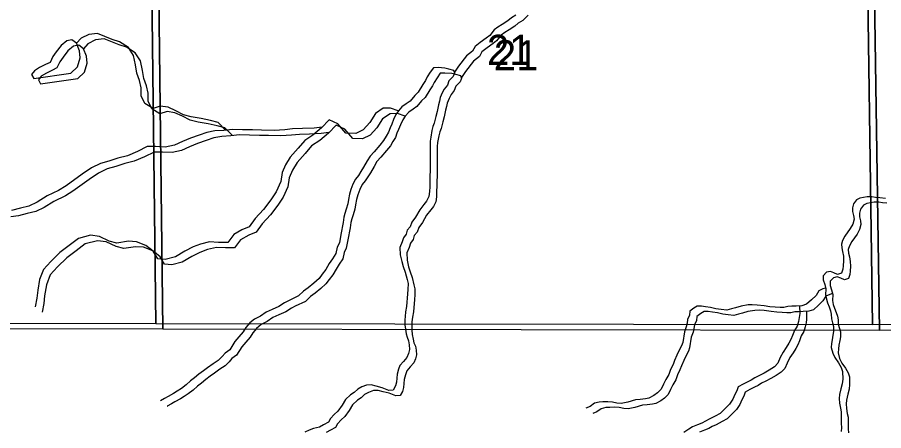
# Model space of a CAD drawing. Extents: x -21.1 to 50.3, y -4.9 to 22.1.
# Drawn here: x 46.007 to 47.215, y 15.512 to 16.088 of the extents above; entities that cross this region are included whole.
import ezdxf

# ---------------------------------------------------------------- set-up
doc = ezdxf.new("R2010")
doc.units = 0
for name, color, linetype in [('GM_X_Minor_Lake', 7, 'Continuous'), ('GM_X_Minor_River', 7, 'Continuous'), ('GM_X_Section', 7, 'Continuous'), ('GM_X_Section_Text', 7, 'Continuous')]:
    doc.layers.add(name, color=color, linetype=linetype)

msp = doc.modelspace()

# ---------------------------------------------------------------- linework, layer by layer
at = {"layer": 'GM_X_Minor_Lake'}
for points in [[(46.082, 16.0104), (46.0914, 16.0192), (46.0951, 16.0318), (46.0942, 16.0412), (46.0899, 16.0518), (46.0834, 16.0567), (46.0762, 16.0555), (46.0683, 16.0486), (46.0616, 16.0401), (46.0571, 16.0336), (46.053, 16.0252), (46.0466, 16.0221), (46.0383, 16.0179), (46.0312, 16.0136), (46.0271, 16.0083), (46.0302, 16.0026)], [(46.0917, 16.0029), (46.101, 16.0117), (46.1047, 16.0243), (46.1038, 16.0337), (46.0995, 16.0443), (46.093, 16.0492), (46.0858, 16.048), (46.078, 16.0411), (46.0712, 16.0326), (46.0668, 16.0261), (46.0627, 16.0177), (46.0563, 16.0146), (46.048, 16.0104), (46.0408, 16.0061), (46.0367, 16.0008), (46.0398, 15.9951)], [(46.0302, 16.0026), (46.082, 16.0104)], [(46.0398, 15.9951), (46.0917, 16.0029)]]:
    msp.add_lwpolyline(points, dxfattribs=at)
at = {"layer": 'GM_X_Minor_River'}
for points in [[(46.7197, 16.0912), (46.7121, 16.0836), (46.706, 16.0797), (46.7011, 16.0755), (46.6931, 16.0705), (46.6871, 16.0667), (46.6822, 16.0633), (46.6757, 16.0552), (46.6708, 16.0514), (46.6625, 16.0453), (46.6553, 16.0399), (46.6519, 16.0335), (46.6435, 16.0269), (46.6322, 16.0125), (46.6277, 16.0056), (46.6247, 15.998), (46.619, 15.9922), (46.6167, 15.9862), (46.6122, 15.9804), (46.6096, 15.9751), (46.6066, 15.9686), (46.6058, 15.9637), (46.6043, 15.9584), (46.6025, 15.9492), (46.6006, 15.9424), (46.5984, 15.9332), (46.5965, 15.9283), (46.595, 15.923), (46.5935, 15.9135), (46.5928, 15.9078), (46.593, 15.8816), (46.5926, 15.8721), (46.5927, 15.8667), (46.5923, 15.8595), (46.5924, 15.8542), (46.592, 15.8443), (46.5917, 15.8379), (46.591, 15.831), (46.5876, 15.8245), (46.5838, 15.8196), (46.5781, 15.8123), (46.5725, 15.802)], [(46.7025, 16.0911), (46.6964, 16.0872), (46.6915, 16.083), (46.6835, 16.078), (46.6774, 16.0742), (46.6725, 16.0708), (46.6661, 16.0627), (46.6612, 16.0589), (46.6528, 16.0528), (46.6456, 16.0474), (46.6422, 16.041), (46.6339, 16.0344), (46.6226, 16.02), (46.618, 16.0131), (46.615, 16.0055), (46.6093, 15.9997), (46.6071, 15.9937), (46.6026, 15.9879), (46.5999, 15.9826), (46.5969, 15.9761), (46.5962, 15.9712), (46.5947, 15.9659), (46.5928, 15.9567), (46.591, 15.9499), (46.5887, 15.9407), (46.5869, 15.9358), (46.5854, 15.9305), (46.5839, 15.921), (46.5832, 15.9153), (46.5833, 15.8891), (46.583, 15.8796), (46.583, 15.8742), (46.5827, 15.867), (46.5827, 15.8617), (46.5824, 15.8518), (46.582, 15.8454), (46.5813, 15.8385), (46.5779, 15.832), (46.5742, 15.8271), (46.5685, 15.8198), (46.5628, 15.8095)], [(46.2979, 15.9306), (46.2873, 15.9414), (46.2766, 15.9443), (46.2636, 15.9469), (46.2499, 15.9495), (46.2389, 15.9521), (46.2282, 15.9577), (46.2175, 15.9626), (46.2068, 15.9641), (46.1966, 15.961), (46.1851, 15.9678), (46.1801, 15.9787), (46.18, 15.9898), (46.1777, 16), (46.1742, 16.0102), (46.1723, 16.0216), (46.1695, 16.0349), (46.1622, 16.0459), (46.15, 16.0538), (46.1397, 16.0571), (46.1191, 16.0654), (46.1069, 16.0642), (46.0963, 16.0588), (46.0899, 16.0518)], [(46.3076, 15.9231), (46.2969, 15.9339), (46.2862, 15.9368), (46.2733, 15.9394), (46.2596, 15.942), (46.2485, 15.9446), (46.2378, 15.9502), (46.2271, 15.9551), (46.2165, 15.9566), (46.2062, 15.9535), (46.1948, 15.9603), (46.1897, 15.9712), (46.1897, 15.9823), (46.1873, 15.9925), (46.1839, 16.0027), (46.1819, 16.0141), (46.1791, 16.0274), (46.1719, 16.0384), (46.1596, 16.0463), (46.1493, 16.0496), (46.1287, 16.0579), (46.1166, 16.0567), (46.1059, 16.0513), (46.0995, 16.0443)], [(46.6172, 16.0111), (46.6161, 16.0138), (46.6093, 16.0157), (46.6035, 16.0172), (46.594, 16.0179), (46.5875, 16.0175), (46.583, 16.0114), (46.5789, 16.0049), (46.5766, 15.9999), (46.5728, 15.9946), (46.5664, 15.9839), (46.5615, 15.9793), (46.5551, 15.9713), (46.5498, 15.9675), (46.5437, 15.9633), (46.5388, 15.9579), (46.5354, 15.9526), (46.532, 15.9458), (46.5294, 15.9393), (46.5271, 15.9339), (46.5249, 15.9279), (46.5215, 15.9225), (46.5181, 15.9164), (46.5128, 15.9099), (46.5048, 15.9004), (46.4992, 15.8947), (46.4954, 15.8878), (46.4901, 15.879), (46.4863, 15.8733), (46.483, 15.8676), (46.4788, 15.8623), (46.4754, 15.8554), (46.4724, 15.8482), (46.4705, 15.8417), (46.4694, 15.8341), (46.4683, 15.828), (46.4661, 15.8204), (46.4642, 15.8147), (46.4627, 15.8094), (46.4616, 15.8021), (46.4587, 15.7854), (46.4565, 15.7736), (46.4534, 15.7675), (46.4516, 15.7588), (46.4467, 15.7515), (46.4422, 15.7447), (46.4376, 15.7367), (46.4327, 15.7302), (46.4282, 15.7241), (46.421, 15.7176), (46.413, 15.7111), (46.4066, 15.7065), (46.3994, 15.6996), (46.3854, 15.6927), (46.38, 15.69), (46.3721, 15.685), (46.3626, 15.6808), (46.3542, 15.677), (46.3463, 15.6716), (46.3379, 15.6674), (46.3315, 15.662), (46.3262, 15.6559), (46.3224, 15.6498), (46.3164, 15.6429), (46.3107, 15.6361), (46.3035, 15.6246), (46.2971, 15.62), (46.2929, 15.6151), (46.2876, 15.6097), (46.2804, 15.6051), (46.2728, 15.5994), (46.2668, 15.5952), (46.2607, 15.5906), (46.2546, 15.5856), (46.2489, 15.5814), (46.2429, 15.576), (46.2361, 15.5707), (46.2304, 15.5669), (46.2251, 15.5638), (46.2175, 15.5596), (46.2125, 15.5569), (46.2069, 15.5534), (46.207, 15.5536)], [(46.6269, 16.0036), (46.6258, 16.0063), (46.6189, 16.0082), (46.6132, 16.0097), (46.6037, 16.0104), (46.5972, 16.01), (46.5927, 16.0039), (46.5885, 15.9974), (46.5862, 15.9924), (46.5825, 15.9871), (46.5761, 15.9764), (46.5711, 15.9718), (46.5647, 15.9638), (46.5594, 15.96), (46.5533, 15.9558), (46.5484, 15.9504), (46.545, 15.9451), (46.5416, 15.9383), (46.539, 15.9318), (46.5368, 15.9264), (46.5345, 15.9204), (46.5311, 15.915), (46.5277, 15.9089), (46.5224, 15.9024), (46.5145, 15.8929), (46.5088, 15.8872), (46.505, 15.8803), (46.4998, 15.8715), (46.496, 15.8658), (46.4926, 15.8601), (46.4884, 15.8548), (46.485, 15.8479), (46.482, 15.8407), (46.4802, 15.8342), (46.4791, 15.8266), (46.478, 15.8205), (46.4757, 15.8129), (46.4739, 15.8072), (46.4724, 15.8019), (46.4713, 15.7946), (46.4683, 15.7779), (46.4661, 15.7661), (46.4631, 15.76), (46.4612, 15.7513), (46.4563, 15.744), (46.4518, 15.7372), (46.4473, 15.7292), (46.4424, 15.7227), (46.4378, 15.7166), (46.4306, 15.7101), (46.4227, 15.7036), (46.4162, 15.699), (46.409, 15.6921), (46.395, 15.6852), (46.3897, 15.6825), (46.3817, 15.6775), (46.3722, 15.6733), (46.3639, 15.6694), (46.3559, 15.6641), (46.3476, 15.6599), (46.3411, 15.6545), (46.3358, 15.6484), (46.332, 15.6423), (46.326, 15.6354), (46.3203, 15.6286), (46.3132, 15.6171), (46.3067, 15.6125), (46.3026, 15.6076), (46.2973, 15.6022), (46.29, 15.5976), (46.2825, 15.5919), (46.2764, 15.5877), (46.2703, 15.5831), (46.2643, 15.5781), (46.2586, 15.5739), (46.2525, 15.5685), (46.2457, 15.5632), (46.24, 15.5594), (46.2347, 15.5563), (46.2271, 15.5521), (46.2222, 15.5494), (46.2165, 15.5459), (46.2166, 15.5461)], [(46.5386, 15.9577), (46.5277, 15.9613), (46.5174, 15.9612), (46.5068, 15.954), (46.4989, 15.9414), (46.4898, 15.9311), (46.4792, 15.9261), (46.4655, 15.9264), (46.4544, 15.9396), (46.4422, 15.9453), (46.4316, 15.9342), (46.4195, 15.9239), (46.4081, 15.9162), (46.399, 15.9055), (46.388, 15.8933), (46.3812, 15.8826), (46.3767, 15.8716), (46.3749, 15.8594), (46.3685, 15.8449), (46.361, 15.8335), (46.3508, 15.8201), (46.339, 15.8075), (46.3307, 15.7961), (46.3205, 15.7919), (46.3091, 15.7853), (46.3008, 15.7743), (46.2878, 15.7742), (46.2753, 15.7749), (46.2627, 15.7718), (46.2525, 15.7679), (46.2411, 15.7622), (46.2278, 15.7541), (46.2134, 15.7506), (46.2031, 15.7513), (46.1969, 15.7619), (46.1866, 15.7702), (46.1736, 15.7751), (46.1626, 15.7758), (46.1462, 15.7734), (46.1356, 15.776), (46.1218, 15.7824), (46.1096, 15.7842), (46.0925, 15.7796), (46.0796, 15.77), (46.0668, 15.7601), (46.0539, 15.7478), (46.0437, 15.7364), (46.0384, 15.7227), (46.0358, 15.7075), (46.0348, 15.6968), (46.0325, 15.6847)], [(46.5482, 15.9502), (46.5374, 15.9538), (46.5271, 15.9537), (46.5165, 15.9465), (46.5085, 15.9339), (46.4995, 15.9236), (46.4888, 15.9186), (46.4751, 15.9189), (46.464, 15.9321), (46.4518, 15.9378), (46.4412, 15.9267), (46.4291, 15.9164), (46.4177, 15.9087), (46.4086, 15.898), (46.3977, 15.8858), (46.3909, 15.8751), (46.3864, 15.8641), (46.3845, 15.8519), (46.3781, 15.8374), (46.3706, 15.826), (46.3604, 15.8126), (46.3487, 15.8), (46.3404, 15.7886), (46.3301, 15.7844), (46.3187, 15.7778), (46.3104, 15.7668), (46.2975, 15.7667), (46.2849, 15.7674), (46.2724, 15.7643), (46.2621, 15.7604), (46.2507, 15.7547), (46.2374, 15.7466), (46.223, 15.7431), (46.2127, 15.7438), (46.2066, 15.7544), (46.1962, 15.7627), (46.1833, 15.7676), (46.1722, 15.7683), (46.1559, 15.7659), (46.1452, 15.7685), (46.1315, 15.7749), (46.1193, 15.7767), (46.1022, 15.7721), (46.0893, 15.7625), (46.0764, 15.7526), (46.0635, 15.7403), (46.0533, 15.7289), (46.0481, 15.7152), (46.0455, 15.7), (46.0444, 15.6893), (46.0422, 15.6772)], [(46.4323, 15.9349), (46.4213, 15.9337), (46.4049, 15.9329), (46.3912, 15.9324), (46.3802, 15.9312), (46.3654, 15.9304), (46.3479, 15.9307), (46.3353, 15.931), (46.3216, 15.9313), (46.3075, 15.9316), (46.2953, 15.9304), (46.2828, 15.9296), (46.2717, 15.9276), (46.2611, 15.9237), (46.249, 15.9195), (46.2379, 15.9149), (46.2265, 15.9099), (46.2136, 15.9071), (46.2003, 15.9078), (46.1885, 15.9078), (46.1748, 15.9012), (46.1608, 15.8951), (46.1475, 15.8919), (46.1349, 15.8877), (46.1232, 15.8842), (46.111, 15.8781), (46.0977, 15.8693), (46.0754, 15.8532), (46.0648, 15.8467), (46.0488, 15.839), (46.0352, 15.8305), (46.0234, 15.8248), (46.0116, 15.8221), (45.9994, 15.8189)], [(46.4419, 15.9274), (46.4309, 15.9262), (46.4146, 15.9254), (46.4009, 15.9249), (46.3898, 15.9237), (46.375, 15.9229), (46.3575, 15.9232), (46.3449, 15.9235), (46.3312, 15.9238), (46.3171, 15.9241), (46.305, 15.9229), (46.2924, 15.9221), (46.2814, 15.9201), (46.2707, 15.9162), (46.2586, 15.912), (46.2476, 15.9074), (46.2362, 15.9024), (46.2233, 15.8996), (46.2099, 15.9003), (46.1981, 15.9003), (46.1845, 15.8937), (46.1704, 15.8876), (46.1571, 15.8844), (46.1446, 15.8802), (46.1328, 15.8767), (46.1207, 15.8706), (46.1074, 15.8618), (46.085, 15.8457), (46.0744, 15.8392), (46.0584, 15.8315), (46.0448, 15.823), (46.033, 15.8173), (46.0212, 15.8146), (46.0091, 15.8114), (45.9984, 15.8099)], [(47.2178, 15.8356), (47.2101, 15.8363), (47.204, 15.837), (47.1991, 15.8378), (47.1926, 15.8377), (47.1873, 15.8369), (47.1824, 15.8358), (47.1774, 15.8335), (47.1736, 15.8281), (47.1722, 15.8224), (47.1722, 15.8175), (47.1734, 15.8118), (47.1742, 15.8069), (47.1723, 15.7996), (47.1689, 15.7935), (47.1613, 15.7829), (47.1579, 15.7771), (47.1565, 15.7718), (47.1569, 15.7669), (47.158, 15.7616), (47.1592, 15.7551), (47.1596, 15.7487), (47.1589, 15.7418), (47.1586, 15.7369), (47.1567, 15.7316), (47.151, 15.7296), (47.146, 15.7319), (47.1411, 15.7337), (47.1357, 15.7326), (47.1312, 15.7276), (47.1312, 15.7219), (47.1332, 15.7155), (47.1347, 15.7094), (47.1344, 15.701), (47.1356, 15.6953), (47.1371, 15.69), (47.1394, 15.6844), (47.1414, 15.679), (47.1422, 15.6741), (47.1426, 15.6677), (47.1441, 15.662), (47.1457, 15.657), (47.1457, 15.6502), (47.1446, 15.6449), (47.1435, 15.6384), (47.1428, 15.6335), (47.1424, 15.6278), (47.1444, 15.6198), (47.1474, 15.6137), (47.1524, 15.6065), (47.1563, 15.6001), (47.1582, 15.5944), (47.1583, 15.5838), (47.1575, 15.5773), (47.1557, 15.5701), (47.1538, 15.5621), (47.1535, 15.5568), (47.1539, 15.5503), (47.1551, 15.5431), (47.1562, 15.5382), (47.1563, 15.5219)], [(47.2198, 15.8288), (47.2137, 15.8295), (47.2087, 15.8303), (47.2023, 15.8302), (47.1969, 15.8294), (47.192, 15.8283), (47.1871, 15.826), (47.1833, 15.8206), (47.1818, 15.8149), (47.1818, 15.81), (47.183, 15.8043), (47.1838, 15.7994), (47.1819, 15.7921), (47.1785, 15.786), (47.171, 15.7754), (47.1676, 15.7696), (47.1661, 15.7643), (47.1665, 15.7594), (47.1677, 15.7541), (47.1689, 15.7476), (47.1693, 15.7412), (47.1685, 15.7343), (47.1682, 15.7294), (47.1663, 15.7241), (47.1606, 15.7221), (47.1557, 15.7244), (47.1507, 15.7262), (47.1454, 15.7251), (47.1408, 15.7201), (47.1409, 15.7144), (47.1428, 15.708), (47.1444, 15.7019), (47.144, 15.6935), (47.1452, 15.6878), (47.1468, 15.6825), (47.1491, 15.6768), (47.151, 15.6715), (47.1518, 15.6666), (47.1522, 15.6602), (47.1538, 15.6545), (47.1553, 15.6495), (47.1554, 15.6427), (47.1542, 15.6374), (47.1531, 15.6309), (47.1524, 15.626), (47.1521, 15.6203), (47.154, 15.6123), (47.1571, 15.6062), (47.1621, 15.599), (47.1659, 15.5926), (47.1678, 15.5869), (47.1679, 15.5763), (47.1672, 15.5698), (47.1653, 15.5626), (47.1635, 15.5546), (47.1631, 15.5493), (47.1635, 15.5428), (47.1647, 15.5356), (47.1659, 15.5307), (47.166, 15.5144)], [(46.5628, 15.8095), (46.5575, 15.8027), (46.5553, 15.7962), (46.5511, 15.7912), (46.5496, 15.7859), (46.5459, 15.7806), (46.544, 15.7749), (46.541, 15.7673), (46.5414, 15.757), (46.5434, 15.7479), (46.5453, 15.7407), (46.5484, 15.7327), (46.5508, 15.7225), (46.5523, 15.7172), (46.552, 15.7088), (46.5516, 15.7024), (46.5502, 15.6849), (46.5487, 15.6777), (46.548, 15.6712), (46.5477, 15.6662), (46.5477, 15.6594), (46.5485, 15.6533), (46.5497, 15.6469), (46.5508, 15.642), (46.5528, 15.637), (46.5539, 15.6317), (46.5544, 15.6249), (46.5529, 15.6196), (46.5506, 15.6138), (46.5457, 15.6085), (46.5408, 15.6028), (46.5389, 15.5974), (46.537, 15.5906), (46.5363, 15.5796), (46.5348, 15.5742), (46.5315, 15.5685), (46.5254, 15.5681), (46.5162, 15.5715), (46.5078, 15.5737), (46.501, 15.5756), (46.4945, 15.5752), (46.4877, 15.5728), (46.482, 15.5698), (46.477, 15.5652), (46.4721, 15.5617), (46.4649, 15.5552), (46.4604, 15.5476), (46.4544, 15.5389), (46.4494, 15.5346), (46.4441, 15.5289), (46.4415, 15.5236), (46.4343, 15.5201), (46.4286, 15.5167), (46.4202, 15.5151), (46.4145, 15.5124), (46.4081, 15.5097)], [(46.5725, 15.802), (46.5672, 15.7952), (46.5649, 15.7887), (46.5608, 15.7837), (46.5593, 15.7784), (46.5555, 15.7731), (46.5536, 15.7674), (46.5506, 15.7598), (46.5511, 15.7495), (46.553, 15.7404), (46.555, 15.7332), (46.5581, 15.7252), (46.5604, 15.715), (46.5619, 15.7097), (46.5616, 15.7013), (46.5613, 15.6949), (46.5598, 15.6774), (46.5584, 15.6702), (46.5576, 15.6637), (46.5573, 15.6587), (46.5573, 15.6519), (46.5581, 15.6458), (46.5593, 15.6394), (46.5605, 15.6345), (46.5624, 15.6295), (46.5636, 15.6242), (46.564, 15.6174), (46.5625, 15.6121), (46.5602, 15.6063), (46.5553, 15.601), (46.5504, 15.5953), (46.5485, 15.5899), (46.5467, 15.5831), (46.546, 15.5721), (46.5445, 15.5667), (46.5411, 15.561), (46.535, 15.5606), (46.5258, 15.564), (46.5175, 15.5662), (46.5106, 15.5681), (46.5041, 15.5677), (46.4973, 15.5653), (46.4916, 15.5623), (46.4867, 15.5577), (46.4817, 15.5542), (46.4746, 15.5477), (46.47, 15.5401), (46.464, 15.5314), (46.4591, 15.5271), (46.4538, 15.5214), (46.4511, 15.5161), (46.4439, 15.5126), (46.4382, 15.5092)], [(47.1344, 15.7106), (47.1305, 15.7094), (47.1252, 15.7067), (47.1211, 15.7002), (47.115, 15.6941), (47.1078, 15.688), (47.1014, 15.686), (47.0934, 15.6856), (47.0873, 15.6852), (47.082, 15.6848), (47.0763, 15.6836), (47.0709, 15.6836), (47.0641, 15.6839), (47.0568, 15.6847), (47.0488, 15.6857), (47.0389, 15.6868), (47.0321, 15.6872), (47.0264, 15.6871), (47.0165, 15.6856), (47.0089, 15.6832), (47.0032, 15.6817), (46.9967, 15.6798), (46.9887, 15.6809), (46.9815, 15.6816), (46.9739, 15.6834), (46.967, 15.6845), (46.9613, 15.6853), (46.9556, 15.6856), (46.9507, 15.6825), (46.9453, 15.6783), (46.9446, 15.673), (46.942, 15.6669), (46.9413, 15.6616), (46.9401, 15.6567), (46.9375, 15.6498), (46.9353, 15.635), (46.9334, 15.63), (46.9308, 15.6251), (46.927, 15.6171), (46.924, 15.6098), (46.9218, 15.6041), (46.9184, 15.5973), (46.9158, 15.5904), (46.9116, 15.5832), (46.9086, 15.5767), (46.9052, 15.5699), (46.8999, 15.5645), (46.895, 15.5611), (46.8882, 15.5572), (46.8832, 15.5561), (46.876, 15.5553), (46.8695, 15.5548), (46.8589, 15.5517), (46.8494, 15.5498), (46.8433, 15.5501), (46.8372, 15.5516), (46.8307, 15.552), (46.8239, 15.5519), (46.8185, 15.5515), (46.8121, 15.55), (46.806, 15.5457), (46.8003, 15.5431)], [(47.1441, 15.7031), (47.1402, 15.7019), (47.1349, 15.6992), (47.1307, 15.6927), (47.1247, 15.6866), (47.1175, 15.6805), (47.111, 15.6785), (47.103, 15.6781), (47.0969, 15.6777), (47.0916, 15.6773), (47.0859, 15.6761), (47.0806, 15.6761), (47.0737, 15.6764), (47.0665, 15.6772), (47.0585, 15.6782), (47.0486, 15.6793), (47.0417, 15.6797), (47.036, 15.6796), (47.0261, 15.6781), (47.0185, 15.6757), (47.0128, 15.6742), (47.0064, 15.6723), (46.9984, 15.6734), (46.9911, 15.6741), (46.9835, 15.6759), (46.9766, 15.677), (46.9709, 15.6778), (46.9652, 15.6781), (46.9603, 15.675), (46.955, 15.6708), (46.9543, 15.6655), (46.9516, 15.6594), (46.9509, 15.6541), (46.9498, 15.6492), (46.9472, 15.6423), (46.9449, 15.6275), (46.9431, 15.6225), (46.9404, 15.6176), (46.9367, 15.6096), (46.9337, 15.6023), (46.9314, 15.5966), (46.928, 15.5898), (46.9254, 15.5829), (46.9213, 15.5757), (46.9183, 15.5692), (46.9149, 15.5623), (46.9096, 15.557), (46.9046, 15.5536), (46.8978, 15.5497), (46.8929, 15.5486), (46.8856, 15.5478), (46.8792, 15.5473), (46.8685, 15.5442), (46.859, 15.5423), (46.8529, 15.5426), (46.8468, 15.5441), (46.8404, 15.5445), (46.8335, 15.5444), (46.8282, 15.544), (46.8217, 15.5425), (46.8157, 15.5382), (46.81, 15.5356)], [(47.0983, 15.6859), (47.0984, 15.675), (47.0977, 15.6697), (47.0965, 15.664), (47.0947, 15.6575), (47.0909, 15.6514), (47.0883, 15.6446), (47.086, 15.6389), (47.0834, 15.6339), (47.0796, 15.6278), (47.0751, 15.6213), (47.0713, 15.6137), (47.0679, 15.6061), (47.063, 15.6007), (47.0558, 15.5961), (47.0486, 15.5919), (47.0414, 15.5885), (47.0357, 15.5854), (47.0308, 15.5823), (47.0258, 15.58), (47.0194, 15.5769), (47.0125, 15.5731), (47.0107, 15.5674), (47.008, 15.5624), (47.005, 15.556), (47.0005, 15.5487), (46.9876, 15.5357), (46.9804, 15.5323), (46.9721, 15.5277), (46.9668, 15.525), (46.9618, 15.5223), (46.9558, 15.52), (46.9489, 15.5173), (46.9436, 15.5142), (46.9368, 15.5092)], [(47.108, 15.6784), (47.108, 15.6675), (47.1073, 15.6622), (47.1062, 15.6565), (47.1043, 15.65), (47.1005, 15.6439), (47.0979, 15.6371), (47.0957, 15.6313), (47.093, 15.6264), (47.0893, 15.6203), (47.0847, 15.6138), (47.081, 15.6062), (47.0776, 15.5986), (47.0727, 15.5932), (47.0654, 15.5886), (47.0582, 15.5844), (47.051, 15.581), (47.0453, 15.5779), (47.0404, 15.5748), (47.0355, 15.5725), (47.029, 15.5694), (47.0222, 15.5656), (47.0203, 15.5599), (47.0177, 15.5549), (47.0147, 15.5485), (47.0101, 15.5412), (46.9973, 15.5282), (46.9901, 15.5248), (46.9817, 15.5202), (46.9764, 15.5175), (46.9715, 15.5148), (46.9654, 15.5125), (46.9586, 15.5098)], [(47.1563, 15.5219), (47.1567, 15.5162), (47.1564, 15.5108)], [(47.166, 15.5144), (47.1664, 15.5087)]]:
    msp.add_lwpolyline(points, dxfattribs=at)
at = {"layer": 'GM_X_Section'}
for points in [[(47.1739, 16.679), (48.1855, 16.6839), (48.1977, 15.669), (47.1998, 15.6592), (47.1908, 16.2808)], [(45.1628, 16.6817), (46.1885, 16.6701), (46.2007, 15.6608), (45.1757, 15.6626)], [(45.1724, 16.6742), (46.1982, 16.6626), (46.2103, 15.6533), (45.1854, 15.6551)], [(46.1885, 16.6701), (47.1739, 16.679), (47.1908, 16.2808), (47.1998, 15.6592), (46.2007, 15.6608)], [(46.1982, 16.6626), (47.1836, 16.6715), (47.2004, 16.2733), (47.2094, 15.6517), (46.2103, 15.6533)], [(47.1836, 16.6715), (48.1952, 16.6764), (48.2073, 15.6615), (47.2094, 15.6517), (47.2004, 16.2733)]]:
    msp.add_lwpolyline(points, close=True, dxfattribs=at)

# ---------------------------------------------------------------- texts
at = {"layer": 'GM_X_Section_Text'}
for p in [(46.6622, 16.0218), (46.6718, 16.0143)]:
    msp.add_text('21', height=0.04186, rotation=0, dxfattribs=at).set_placement(p)

doc.saveas('drawing.dxf')
